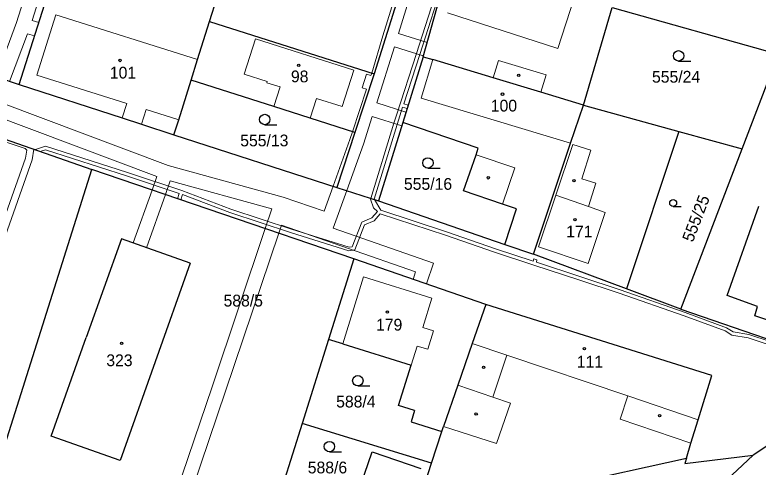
# Model space of a CAD drawing. Extents: x -701211 to -698780, y -1014269 to -1012378.
# Drawn here: x -700475.1 to -700367.7, y -1013402.8 to -1013337.5 of the extents above; entities that cross this region are included whole.
import ezdxf

# ---------------------------------------------------------------- set-up
doc = ezdxf.new("R2010")
doc.units = 0
doc.header["$LTSCALE"] = 0.68
for name, color, linetype, lineweight in [('1', 7, 'Continuous', 25), ('13', 7, 'Continuous', 13), ('3', 7, 'Continuous', 25), ('4', 7, 'Continuous', 13), ('5', 7, 'Continuous', 25)]:
    doc.layers.add(name, color=color, linetype=linetype, lineweight=lineweight)
doc.layers.add('2', color=7, linetype='Continuous')

msp = doc.modelspace()

# ---------------------------------------------------------------- linework, layer by layer
at = {"layer": '1'}
for p, q in [((-700417.19, -1013327), (-700423.17, -1013346.02)), ((-700446.96, -1013338.45), (-700443.59, -1013328.08)), ((-700416.12, -1013343.54), (-700412, -1013328.91)), ((-700474.45, -1013347.58), (-700469.4, -1013331.62)), ((-700392.97, -1013350.54), (-700388.79, -1013336.44)), ((-700388.79, -1013336.44), (-700364.85, -1013343.16)), ((-700448.69, -1013343.97), (-700446.96, -1013338.45)), ((-700446.96, -1013338.45), (-700423.17, -1013346.02)), ((-700449.62, -1013346.95), (-700448.69, -1013343.97)), ((-700416.12, -1013343.54), (-700419.06, -1013353.05)), ((-700416.12, -1013343.54), (-700414.71, -1013343.97)), ((-700405.98, -1013346.61), (-700414.71, -1013343.97)), ((-700370.05, -1013356.84), (-700365.02, -1013343.65)), ((-700480.72, -1013345.47), (-700474.45, -1013347.58)), ((-700423.17, -1013346.02), (-700425.97, -1013354.5)), ((-700474.45, -1013347.58), (-700459.57, -1013352.4)), ((-700451.41, -1013352.65), (-700449.62, -1013346.95)), ((-700437.68, -1013350.76), (-700449.62, -1013346.95)), ((-700399.09, -1013348.69), (-700405.98, -1013346.61)), ((-700498.58, -1013347.72), (-700463.95, -1013359.84)), ((-700392.97, -1013350.54), (-700399.09, -1013348.69)), ((-700432.41, -1013352.44), (-700437.68, -1013350.76)), ((-700394.81, -1013356.04), (-700392.97, -1013350.54)), ((-700392.97, -1013350.54), (-700379.18, -1013354.33)), ((-700459.57, -1013352.4), (-700456.79, -1013353.3)), ((-700452.09, -1013354.82), (-700451.41, -1013352.65)), ((-700425.97, -1013354.5), (-700432.41, -1013352.44)), ((-700456.79, -1013353.3), (-700452.09, -1013354.82)), ((-700419.06, -1013353.05), (-700422.56, -1013364.37)), ((-700408.14, -1013356.75), (-700419.06, -1013353.05)), ((-700452.09, -1013354.82), (-700428.58, -1013362.42)), ((-700425.97, -1013354.5), (-700428.58, -1013362.42)), ((-700379.18, -1013354.33), (-700386.76, -1013377.07)), ((-700379.18, -1013354.33), (-700370.05, -1013356.84)), ((-700400.16, -1013372.09), (-700394.81, -1013356.04)), ((-700408.46, -1013357.7), (-700408.14, -1013356.75)), ((-700378.88, -1013380), (-700370.05, -1013356.84)), ((-700410.26, -1013362.9), (-700408.46, -1013357.7)), ((-700483.38, -1013421.33), (-700463.95, -1013359.84)), ((-700426.1, -1013372.75), (-700463.95, -1013359.84)), ((-700428.58, -1013362.42), (-700422.56, -1013364.37)), ((-700404.66, -1013364.83), (-700410.26, -1013362.9)), ((-700422.56, -1013364.37), (-700404.32, -1013370.66)), ((-700402.63, -1013365.53), (-700404.66, -1013364.83)), ((-700404.32, -1013370.66), (-700402.63, -1013365.53)), ((-700372.21, -1013378.05), (-700367.64, -1013365.14)), ((-700459.69, -1013369.84), (-700464.76, -1013384.11)), ((-700449.77, -1013373.38), (-700459.69, -1013369.84)), ((-700404.32, -1013370.66), (-700400.16, -1013372.09)), ((-700386.76, -1013377.07), (-700400.16, -1013372.09)), ((-700426.1, -1013372.75), (-700429.77, -1013384.41)), ((-700407.08, -1013379.35), (-700426.1, -1013372.75)), ((-700449.77, -1013373.38), (-700459.88, -1013401.9)), ((-700378.88, -1013380), (-700386.76, -1013377.07)), ((-700367.83, -1013379.63), (-700372.21, -1013378.05)), ((-700407.08, -1013379.35), (-700409.01, -1013384.96)), ((-700374.43, -1013389.61), (-700407.08, -1013379.35)), ((-700368.23, -1013380.97), (-700367.83, -1013379.63)), ((-700378.88, -1013380), (-700359, -1013386.88)), ((-700359.78, -1013383.8), (-700368.23, -1013380.97)), ((-700469.81, -1013398.38), (-700464.76, -1013384.11)), ((-700429.77, -1013384.41), (-700433.58, -1013396.52)), ((-700427.72, -1013385.05), (-700429.77, -1013384.41)), ((-700427.72, -1013385.05), (-700417.84, -1013388.12)), ((-700409.01, -1013384.96), (-700411.1, -1013391)), ((-700419.65, -1013393.94), (-700417.84, -1013388.12)), ((-700376.4, -1013395.99), (-700374.43, -1013389.61)), ((-700411.1, -1013391), (-700413.16, -1013396.97)), ((-700417.36, -1013394.66), (-700419.65, -1013393.94)), ((-700417.36, -1013394.66), (-700417.86, -1013396.28)), ((-700359.49, -1013395.11), (-700368.46, -1013401.1)), ((-700433.58, -1013396.52), (-700439.2, -1013414.36)), ((-700414.9, -1013402.28), (-700433.58, -1013396.52)), ((-700417.86, -1013396.28), (-700413.39, -1013397.67)), ((-700413.39, -1013397.67), (-700413.16, -1013396.97)), ((-700377.44, -1013399.38), (-700376.4, -1013395.99)), ((-700414.9, -1013402.28), (-700413.39, -1013397.67)), ((-700459.88, -1013401.9), (-700469.81, -1013398.38)), ((-700378.1, -1013401.54), (-700377.44, -1013399.38)), ((-700425.31, -1013405.94), (-700423.47, -1013400.62)), ((-700423.47, -1013400.62), (-700416.43, -1013403.04)), ((-700368.46, -1013401.1), (-700379.34, -1013411.25)), ((-700378.34, -1013402.32), (-700368.46, -1013401.1)), ((-700417.69, -1013410.84), (-700414.9, -1013402.28)), ((-700396.32, -1013405.54), (-700378.1, -1013401.54)), ((-700378.1, -1013401.54), (-700378.34, -1013402.32))]:
    msp.add_line(p, q, dxfattribs=at)
at = {"layer": '13'}
for points in [[(-700366.39, -1013284.18), (-700370.54, -1013290.25), (-700385.92, -1013280.19), (-700400.02, -1013270.6), (-700400.46, -1013271.96), (-700400.99, -1013271.78), (-700401.04, -1013271.94), (-700400.07, -1013272.42), (-700404.02, -1013284.98), (-700408.35, -1013298.74), (-700410.2, -1013304.6), (-700412.65, -1013312.45), (-700417.19, -1013327), (-700423.17, -1013346.02), (-700425.97, -1013354.5), (-700428.58, -1013362.42), (-700429.11, -1013362.25), (-700430.4, -1013365.84), (-700436.32, -1013363.84), (-700452.93, -1013359.28), (-700476.99, -1013350.21)], [(-700492.28, -1013420.99), (-700485.7, -1013396.89), (-700478.3, -1013374.57), (-700472.55, -1013358.45), (-700472.31, -1013356.91), (-700492.9, -1013349.71), (-700498.58, -1013347.72), (-700518.18, -1013340.75), (-700533.29, -1013335.83), (-700542.3, -1013332.67), (-700557.49, -1013327.67), (-700570.93, -1013322.78)], [(-700471.04, -1013326.56), (-700474.84, -1013338.62), (-700477.78, -1013346.46)], [(-700475.83, -1013347.12), (-700473.24, -1013340.23), (-700472.23, -1013340.55), (-700471.61, -1013338.61), (-700472.58, -1013338.3), (-700468.76, -1013326.21)], [(-700453.32, -1013363.47), (-700452.62, -1013361.5), (-700437.95, -1013365.53), (-700438.91, -1013368.38), (-700436.95, -1013369.05), (-700436.56, -1013367.89), (-700417.19, -1013374.64), (-700417.56, -1013375.72), (-700415.64, -1013376.38), (-700414.61, -1013373.38), (-700429.12, -1013368.33), (-700427.15, -1013362.88), (-700424.72, -1013356.16), (-700423.46, -1013352.16), (-700419.2, -1013353.51), (-700419.06, -1013353.05), (-700418.6, -1013351.57), (-700422.81, -1013350.23), (-700420.26, -1013342.13), (-700416.09, -1013343.43), (-700415.54, -1013341.47), (-700419.67, -1013340.18), (-700416.1, -1013328.65)], [(-700414.52, -1013335.09), (-700417.07, -1013343.07), (-700419.93, -1013351.83), (-700420.36, -1013353.15), (-700423.67, -1013364.01), (-700423.71, -1013364.13), (-700423.27, -1013365.37), (-700422.7, -1013365.92), (-700423.5, -1013366.83), (-700424.94, -1013367.45), (-700426.35, -1013371), (-700426.78, -1013371.06), (-700435.12, -1013368.46), (-700443.87, -1013365.55), (-700450.94, -1013362.89), (-700458.79, -1013360.26), (-700470.64, -1013356.47), (-700472.09, -1013356.93), (-700472.12, -1013356.98), (-700471.39, -1013357.23), (-700470.64, -1013356.99), (-700458.95, -1013360.74), (-700451.33, -1013363.29), (-700451.56, -1013364.07), (-700451.09, -1013364.23), (-700450.86, -1013363.46), (-700444.03, -1013366.03), (-700435.28, -1013368.94), (-700426.82, -1013371.58), (-700425.99, -1013371.44), (-700424.56, -1013367.83), (-700423.2, -1013367.25), (-700422.31, -1013366.23), (-700412.89, -1013369.32), (-700405.82, -1013371.79), (-700400.11, -1013373.65), (-700393.48, -1013375.83), (-700387.82, -1013377.73), (-700378.44, -1013380.98), (-700372.51, -1013383.17), (-700371.53, -1013383.76), (-700369.19, -1013384.15), (-700359.56, -1013387.33)], [(-700359.4, -1013386.85), (-700369.07, -1013383.67), (-700371.35, -1013383.28), (-700372.29, -1013382.71), (-700378.28, -1013380.5), (-700387.66, -1013377.25), (-700393.32, -1013375.35), (-700399.74, -1013373.24), (-700399.67, -1013372.91), (-700400.14, -1013372.75), (-700400.22, -1013373.09), (-700405.66, -1013371.31), (-700412.73, -1013368.84), (-700422.23, -1013365.73), (-700423.14, -1013364.18), (-700423.18, -1013364.12), (-700419.07, -1013350.84), (-700418.43, -1013351.03), (-700418.29, -1013350.55), (-700418.92, -1013350.36), (-700416.59, -1013343.23), (-700414.19, -1013335.71)], [(-700478.67, -1013351.78), (-700454.55, -1013360.87), (-700455.24, -1013362.81), (-700453.32, -1013363.47)], [(-700478.8, -1013355.05), (-700473.56, -1013356.83), (-700473.34, -1013357.05), (-700473.53, -1013358.21), (-700479.26, -1013374.29)]]:
    msp.add_lwpolyline(points, dxfattribs=at)
for points in [[(-700423.54, -1013345.9), (-700423.17, -1013346.02), (-700417.19, -1013327), (-700417.7, -1013326.84), (-700417.77, -1013327.07), (-700418.27, -1013326.92), (-700418.86, -1013328.86), (-700418.38, -1013329.01), (-700421.94, -1013340.54)], [(-700423.54, -1013345.9), (-700423.65, -1013346.28), (-700424.28, -1013346.09), (-700424.89, -1013348.03), (-700424.29, -1013348.22), (-700426.32, -1013354.39), (-700426.68, -1013355.5), (-700429.11, -1013362.25), (-700428.58, -1013362.42), (-700425.97, -1013354.5), (-700423.17, -1013346.02)], [(-700455.24, -1013362.81), (-700457.97, -1013370.45), (-700456.05, -1013371.14), (-700453.32, -1013363.47)], [(-700438.91, -1013368.38), (-700446.58, -1013391.22), (-700455.3, -1013416.9), (-700453, -1013416.54), (-700444.63, -1013391.88), (-700436.95, -1013369.05)]]:
    msp.add_lwpolyline(points, close=True, dxfattribs=at)
at = {"layer": '3'}
for p, q in [((-700379.223, -1013344.17), (-700377.473, -1013344.17)), ((-700438.983, -1013353.37), (-700437.233, -1013353.37)), ((-700415.423, -1013359.65), (-700413.673, -1013359.65)), ((-700380.005, -1013365.2), (-700378.833, -1013365.2)), ((-700425.543, -1013391.1), (-700423.793, -1013391.1)), ((-700429.643, -1013400.62), (-700427.893, -1013400.62))]:
    msp.add_line(p, q, dxfattribs=at)
for centre, radius in [((-700379.2229, -1013343.4198), 0.75), ((-700438.9829, -1013352.6198), 0.75), ((-700415.4229, -1013358.8998), 0.75), ((-700380.0052, -1013364.6974), 0.5025), ((-700425.5429, -1013390.3498), 0.75), ((-700429.6429, -1013399.8698), 0.75)]:
    msp.add_circle(centre, radius, dxfattribs=at)
at = {"layer": '4'}
for p, q in [((-700394.3, -1013335), (-700396.64, -1013342.37)), ((-700471.91, -1013346.19), (-700469.17, -1013337.51)), ((-700448.69, -1013343.97), (-700469.17, -1013337.51)), ((-700396.64, -1013342.37), (-700412.57, -1013337.23)), ((-700441.94, -1013346.09), (-700440.34, -1013340.98)), ((-700440.34, -1013340.98), (-700426.14, -1013345.5)), ((-700405.98, -1013346.61), (-700405.22, -1013344.1)), ((-700405.22, -1013344.1), (-700398.33, -1013346.18)), ((-700458.9, -1013350.29), (-700471.91, -1013346.19)), ((-700438.63, -1013347.14), (-700441.94, -1013346.09)), ((-700426.14, -1013345.5), (-700427.78, -1013350.73)), ((-700399.09, -1013348.69), (-700398.33, -1013346.18)), ((-700438.69, -1013347.3), (-700438.63, -1013347.14)), ((-700436.77, -1013347.9), (-700438.69, -1013347.3)), ((-700437.68, -1013350.76), (-700436.77, -1013347.9)), ((-700431.5, -1013349.56), (-700432.41, -1013352.44)), ((-700427.78, -1013350.73), (-700431.5, -1013349.56)), ((-700459.57, -1013352.4), (-700458.9, -1013350.29)), ((-700456.79, -1013353.3), (-700456.12, -1013351.17)), ((-700451.41, -1013352.65), (-700456.12, -1013351.17)), ((-700396.93, -1013363.55), (-700394.48, -1013356.25)), ((-700391.19, -1013361.82), (-700393.19, -1013361.19)), ((-700392.25, -1013365.18), (-700391.19, -1013361.82)), ((-700396.93, -1013363.55), (-700392.25, -1013365.18)), ((-700392.25, -1013365.18), (-700389.81, -1013366.03)), ((-700392.27, -1013373.42), (-700389.81, -1013366.03)), ((-700427.72, -1013385.05), (-700424.71, -1013375.34)), ((-700424.71, -1013375.34), (-700414.83, -1013378.41)), ((-700414.83, -1013378.41), (-700416.15, -1013382.68)), ((-700414.62, -1013383.15), (-700416.15, -1013382.68)), ((-700415.45, -1013385.82), (-700414.62, -1013383.15)), ((-700404, -1013386.65), (-700409.01, -1013384.96)), ((-700416.98, -1013385.35), (-700417.84, -1013388.12)), ((-700416.98, -1013385.35), (-700415.45, -1013385.82)), ((-700404, -1013386.65), (-700406.05, -1013392.72)), ((-700404, -1013386.65), (-700386.53, -1013392.56)), ((-700411.1, -1013391), (-700406.05, -1013392.72)), ((-700387.66, -1013395.92), (-700386.53, -1013392.56)), ((-700386.53, -1013392.56), (-700376.4, -1013395.99)), ((-700403.48, -1013393.59), (-700406.05, -1013392.72)), ((-700405.52, -1013399.44), (-700403.48, -1013393.59)), ((-700413.16, -1013396.97), (-700405.52, -1013399.44)), ((-700377.44, -1013399.38), (-700387.66, -1013395.92))]:
    msp.add_line(p, q, dxfattribs=at)
for points in [[(-700394.81, -1013356.04), (-700416.39, -1013349.52), (-700414.71, -1013343.97)], [(-700393.19, -1013361.19), (-700391.89, -1013357.07), (-700394.48, -1013356.25)], [(-700404.66, -1013364.83), (-700402.86, -1013359.6), (-700408.46, -1013357.7)], [(-700392.27, -1013373.42), (-700399.43, -1013371.02), (-700396.93, -1013363.55)]]:
    msp.add_lwpolyline(points, dxfattribs=at)
at = {"layer": '5'}
for centre in [(-700459.8768, -1013344.0892), (-700434.0768, -1013344.7892), (-700402.3068, -1013346.2492), (-700404.6468, -1013348.9592), (-700406.7068, -1013361.0392), (-700394.3368, -1013361.4592), (-700394.1868, -1013367.0892), (-700421.2768, -1013380.4392), (-700459.6568, -1013384.9392), (-700392.8268, -1013385.7192), (-700407.3768, -1013388.4192), (-700408.4568, -1013395.1492), (-700381.9568, -1013395.4192)]:
    msp.add_circle(centre, 0.175, dxfattribs=at)

# ---------------------------------------------------------------- texts
at = {"layer": '2'}
for s, p in [('101', (-700461.35, -1013346.695)), ('98', (-700435.2, -1013347.245)), ('555/24', (-700383.06, -1013347.295)), ('100', (-700406.34, -1013351.465)), ('555/13', (-700442.52, -1013356.495)), ('555/16', (-700418.88, -1013362.775)), ('171', (-700395.45, -1013369.655)), ('588/5', (-700444.93, -1013379.635)), ('179', (-700422.91, -1013383.115)), ('323', (-700461.86, -1013388.255)), ('111', (-700393.92, -1013388.455)), ('588/4', (-700428.67, -1013394.225)), ('588/6', (-700432.77, -1013403.745))]:
    msp.add_text(s, height=1.7, dxfattribs=at).set_placement(p)
msp.add_text('555/25', height=1.7, rotation=69, dxfattribs=at).set_placement((-700377.173, -1013370.452))

doc.saveas('drawing.dxf')
